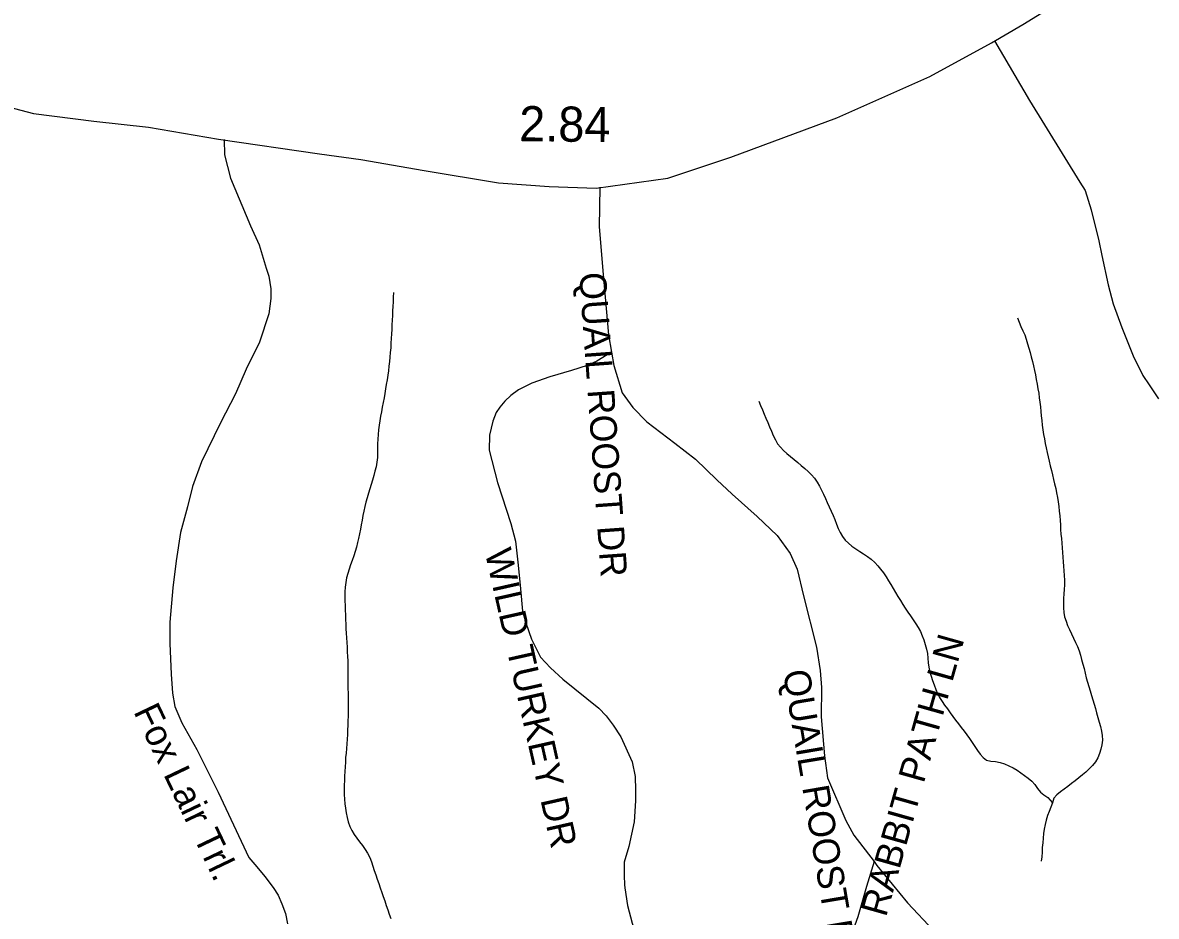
# Model space of a CAD drawing. Extents: x 1950930 to 2061844, y 904556 to 1017002.
# Drawn here: x 1965577 to 1969612, y 995083 to 998263 of the extents above; entities that cross this region are included whole.
import ezdxf

# ---------------------------------------------------------------- set-up
doc = ezdxf.new("R2010")
doc.units = 0
for name, color, linetype in [('Exist Hydrographic Misc Water Feature', 7, 'Continuous'), ('Exist Road Non-System Type 51', 7, 'Continuous'), ('Exist Road Non-System Type 51 Label', 7, 'Continuous'), ('Exist Road Primary US Structure Standard Bridge CELL', 7, 'Continuous'), ('Exist Road Secondary Type 51 Attributed', 7, 'Continuous')]:
    doc.layers.add(name, color=color, linetype=linetype)

msp = doc.modelspace()

# ---------------------------------------------------------------- linework, layer by layer
at = {"layer": 'Exist Hydrographic Misc Water Feature'}
for points in [[(1966896.5, 997302.7), (1966895.7, 997286.4), (1966895.1, 997269.9), (1966894.4, 997253.5), (1966893.6, 997237.2), (1966892.8, 997220.7), (1966892.2, 997204.4), (1966891.2, 997188), (1966890.5, 997171.6), (1966889.5, 997155.2), (1966888.5, 997138.8), (1966887.7, 997122.3), (1966886.7, 997106), (1966885.2, 997089.5), (1966883.8, 997073.2), (1966882.3, 997056.8), (1966880.3, 997040.4), (1966878.4, 997024.1), (1966876, 997008.5), (1966873.5, 996992.2), (1966871.1, 996975.8), (1966868.4, 996959.5), (1966865.9, 996943.1), (1966863.1, 996927.6), (1966859.8, 996911.2), (1966856.7, 996894.8), (1966853.4, 996878.5), (1966850.4, 996863.1), (1966847.9, 996846.7), (1966845.4, 996830.4), (1966843.6, 996814), (1966842.2, 996797.5), (1966840.9, 996781.2), (1966839.7, 996764.8), (1966839.3, 996748.4), (1966839.3, 996732), (1966839.1, 996715.5), (1966837.6, 996699.2), (1966834.4, 996682.9), (1966830.7, 996667.3), (1966826.4, 996651.9), (1966821.6, 996635.6), (1966816.9, 996620.1), (1966812, 996604.6), (1966807.3, 996588.3), (1966802.8, 996572.7), (1966798.7, 996557.2), (1966795, 996540.9), (1966791.3, 996524.5), (1966788, 996509), (1966784.9, 996492.7), (1966781.9, 996476.3), (1966778.8, 996460.9), (1966775.5, 996444.5), (1966772.2, 996428.1), (1966768.7, 996412.7), (1966764.6, 996396.4), (1966760.3, 996380.8), (1966755, 996365.3), (1966749.5, 996349), (1966744.1, 996333.5), (1966738.6, 996318), (1966733.7, 996302.6), (1966729.8, 996287.1), (1966726.5, 996270.8), (1966724.7, 996254.4), (1966723.6, 996238), (1966723.4, 996221.6), (1966723.8, 996205.2), (1966724.5, 996188.7), (1966725.1, 996172.3), (1966725.9, 996155.8), (1966726.3, 996139.4), (1966726.7, 996123), (1966727.5, 996106.6), (1966728.6, 996090.2), (1966729.6, 996073.7), (1966730.4, 996057.3), (1966731.2, 996040.9), (1966732, 996024.4), (1966733.1, 996008), (1966733.5, 995992.4), (1966734.1, 995976), (1966734.3, 995959.6), (1966734.3, 995943.2), (1966734.3, 995926.7), (1966734.3, 995910.4), (1966734.5, 995893.9), (1966734.7, 995877.6), (1966735.1, 995861.1), (1966735.1, 995844.7), (1966735.3, 995828.3), (1966734.9, 995811.9), (1966734.7, 995795.5), (1966734.3, 995779.1), (1966733.9, 995762.6), (1966733.3, 995746.2), (1966732.7, 995729.8), (1966731.8, 995713.4), (1966730.4, 995697.1)], [(1969117.4, 997212.4), (1969123.6, 997197.5), (1969129.9, 997181.7), (1969136.7, 997166.8), (1969143, 997152), (1969148.6, 997136.2), (1969153.3, 997120.5), (1969157.8, 997104.8), (1969162.3, 997089.1), (1969166.4, 997073.5), (1969170.3, 997057), (1969174.2, 997041.4), (1969177.7, 997025.7), (1969181.2, 997009.3), (1969184.5, 996993.6), (1969187.5, 996977.1), (1969190.4, 996960.6), (1969193.1, 996945), (1969195.1, 996928.5), (1969197.2, 996912.1), (1969198.8, 996895.6), (1969200.5, 996879.2), (1969201.9, 996863.6), (1969203.7, 996847.1), (1969205.6, 996830.7), (1969207.8, 996814.3), (1969210.1, 996797.8), (1969213, 996782.1), (1969216.2, 996765.6), (1969219.7, 996750), (1969223.4, 996733.5), (1969226.9, 996717.8), (1969230.4, 996702.2), (1969234.3, 996685.7), (1969238, 996670), (1969242.1, 996653.5), (1969246, 996637.8), (1969249.7, 996622.1), (1969253.6, 996605.6), (1969256.8, 996589.9), (1969259.9, 996573.5), (1969262.6, 996557.8), (1969264.6, 996541.4), (1969266.3, 996524.9), (1969267.7, 996508.5), (1969268.9, 996492.1), (1969270.2, 996475.6), (1969271, 996459.2), (1969272.2, 996442.8), (1969273.5, 996427.2), (1969274.9, 996410.7), (1969276.1, 996394.3), (1969277.8, 996377.8), (1969279, 996361.4), (1969280.2, 996345), (1969281.7, 996328.5), (1969282.7, 996312.1), (1969283.7, 996295.7), (1969284.5, 996279.3), (1969284.7, 996262.9), (1969283.9, 996246.5), (1969282.9, 996230.1), (1969281.7, 996213.7), (1969280.8, 996196.4), (1969280.8, 996180.9), (1969282.3, 996164.4), (1969285.1, 996148.8), (1969290.1, 996133.1), (1969295.8, 996118.2), (1969302.6, 996103.2), (1969310, 996088.4), (1969317.3, 996073.4), (1969324.3, 996057.7), (1969330.9, 996042.9), (1969336.4, 996027.9), (1969341.5, 996012.2), (1969345.8, 995996.5), (1969350.1, 995980.1), (1969354.2, 995964.4), (1969358.1, 995948.7), (1969362.2, 995932.2), (1969366.3, 995916.5), (1969371.1, 995900.9), (1969375.6, 995885.2), (1969380.3, 995869.5), (1969385.2, 995853.8), (1969389.9, 995838.1), (1969394.6, 995822.4), (1969399.2, 995806.7), (1969403.7, 995790.9), (1969408, 995774.5), (1969412.3, 995758.9), (1969416.2, 995742.3), (1969419.2, 995726.7), (1969420.1, 995710.3), (1969418, 995693.9), (1969414.5, 995677.6), (1969409.4, 995662.1), (1969402.8, 995646.6), (1969394.6, 995632.9)], [(1968197.1, 996915.6), (1968203.3, 996900.7), (1968209.4, 996884.9), (1968215.8, 996870), (1968222.2, 996855.2), (1968228.9, 996840.2), (1968235.3, 996824.5), (1968241.8, 996809.5), (1968248.4, 996793.9), (1968255.6, 996779), (1968263.8, 996764.8), (1968273.4, 996752.3), (1968284.3, 996740.5), (1968296.6, 996729.7), (1968309.3, 996718.8), (1968322.4, 996708.7), (1968335.3, 996698.5), (1968348.1, 996687.5), (1968360.2, 996676.7), (1968372.7, 996665.8), (1968384.6, 996654), (1968395, 996642.3), (1968404, 996628.2), (1968412.2, 996614.1), (1968419.8, 996600), (1968427, 996585), (1968433.6, 996570.1), (1968440.5, 996555.2), (1968447.3, 996540.3), (1968454.3, 996525.3), (1968461, 996509.7), (1968467, 996494.8), (1968472.9, 996479.1), (1968479.3, 996463.3), (1968486.1, 996448.3), (1968494.3, 996434.3), (1968503.9, 996421.8), (1968515.6, 996410.9), (1968528.3, 996400), (1968541.8, 996390.6), (1968555.8, 996381.3), (1968569.7, 996372.8), (1968583.7, 996363.6), (1968597, 996353.4), (1968609.3, 996342.4), (1968620.4, 996330.7), (1968630.4, 996318.2), (1968640.1, 996304.9), (1968649.5, 996291.6), (1968658.1, 996277.4), (1968666.9, 996263.3), (1968675.3, 996249.2), (1968683.5, 996235.1), (1968692.1, 996220.9), (1968700.5, 996206.8), (1968709.4, 996192.6), (1968718.2, 996179.4), (1968727.6, 996165.3), (1968737.2, 996151.9), (1968746.7, 996138.6), (1968755.5, 996124.5), (1968763.9, 996111.1), (1968771.9, 996096.3), (1968778.7, 996081.3), (1968784.4, 996066.4), (1968789.3, 996049.9), (1968793.4, 996034.2), (1968796.7, 996018.6), (1968798.4, 996002.2), (1968799, 995985.6), (1968801.4, 995969.2), (1968805.5, 995953.6), (1968809.8, 995937.9), (1968815, 995922.2), (1968820.5, 995906.5), (1968826.4, 995890.8), (1968833, 995875.8), (1968840.4, 995861.8), (1968848.8, 995847.6), (1968858.2, 995834.3), (1968868.1, 995821), (1968877.7, 995807.7), (1968887.5, 995794.3), (1968897.4, 995781), (1968907.4, 995767.7), (1968917.3, 995755.2), (1968927.5, 995741.8), (1968937.6, 995729.3), (1968947.2, 995716), (1968956.4, 995701.9), (1968965.5, 995687.7), (1968974.9, 995673.6), (1968984.5, 995660.2), (1968995.2, 995648.5), (1969006.7, 995638.4), (1969022.3, 995634.8), (1969039.7, 995633.6), (1969056.3, 995630.8), (1969071.7, 995625.6), (1969087.1, 995618.7)], [(1966730.4, 995697.1), (1966729.2, 995680.7), (1966727.7, 995664.3), (1966726.3, 995647.9), (1966725.3, 995631.5), (1966724.7, 995615.1), (1966723.8, 995598.8), (1966722.8, 995582.3), (1966722, 995566), (1966721.6, 995549.6), (1966721.2, 995533.2), (1966721.4, 995516.8), (1966722.2, 995500.4), (1966723.8, 995483.9), (1966725.5, 995467.5), (1966727.9, 995451), (1966731.4, 995434.5), (1966735.5, 995418.9), (1966741.3, 995403.1), (1966748.2, 995389), (1966756.6, 995374.9), (1966766.1, 995361.6), (1966775.7, 995348.2), (1966785.8, 995334.9), (1966795.2, 995321.6), (1966804, 995307.4), (1966811.8, 995292.6), (1966818, 995277.6), (1966823.3, 995261.9), (1966828.4, 995246.2), (1966833.3, 995230.5), (1966838.9, 995215.7), (1966844.2, 995200), (1966849.5, 995184.3), (1966854.9, 995168.5), (1966860.4, 995153.6), (1966865.5, 995138), (1966871.1, 995122.3), (1966876, 995106.6), (1966880.9, 995090.9), (1966886.7, 995075.9)], [(1969087.1, 995618.7), (1969101.8, 995611.8), (1969115.8, 995603.3), (1969129.5, 995594.1), (1969142.6, 995584.8), (1969155.6, 995574.6), (1969168.1, 995563.6), (1969179.7, 995552), (1969189.2, 995538.6), (1969198.8, 995525.3), (1969211.7, 995515.2), (1969225.1, 995505.9), (1969242.1, 995487.5)], [(1969394.6, 995632.9), (1969384.2, 995619.9), (1969372.9, 995607.8), (1969361, 995596.7), (1969348.7, 995586.2), (1969336, 995575.8), (1969322.7, 995565.4), (1969310, 995555.8), (1969296.8, 995545.4), (1969283.7, 995535.9), (1969270, 995526.3), (1969257.1, 995516), (1969246.6, 995503.8), (1969242.1, 995487.5)], [(1969242.1, 995487.5), (1969235.9, 995472.1), (1969229.8, 995456.5), (1969224.2, 995441.9), (1969219.7, 995425.6), (1969215.8, 995410.1), (1969212.8, 995393.8), (1969210.3, 995377.4), (1969208.7, 995361), (1969207.2, 995344.7), (1969205.8, 995328.2), (1969204.8, 995311.8), (1969203.5, 995295.4), (1969202.3, 995279.1)]]:
    msp.add_lwpolyline(points, dxfattribs=at)
at = {"layer": 'Exist Road Non-System Type 51'}
for points in [[(1969035.5, 998198.6), (1969159.9, 997985.6), (1969339.8, 997694.8), (1969358.2, 997666.2), (1969380.1, 997597.2), (1969407, 997486.3), (1969417.1, 997434.2), (1969439.8, 997329.9), (1969458.2, 997262.7), (1969488.5, 997178.7), (1969528.9, 997077.8), (1969564.1, 997007.2), (1969586.6, 996973.8), (1969619.6, 996924.8)], [(1966293.6, 997847.2), (1966294.6, 997792.4), (1966316.1, 997709.8), (1966387.1, 997539.5), (1966418.5, 997471.8), (1966443.4, 997389.1), (1966453.2, 997360.9), (1966459.9, 997316.3), (1966459.9, 997281.6), (1966453.2, 997227.1), (1966420.2, 997126.2), (1966372.2, 997030.4), (1966334.2, 996942.8), (1966280.5, 996839.4), (1966212.8, 996700.6), (1966181.4, 996612.9), (1966163.1, 996540.2), (1966139.1, 996448.4), (1966122.6, 996347.6), (1966111.1, 996251.8), (1966101.1, 996129.4), (1966101.1, 996053.4), (1966105.2, 995945.1), (1966110.2, 995877.3), (1966118.5, 995829.4), (1966143.4, 995771.5), (1966196.2, 995677.2), (1966272.2, 995525.2), (1966382.2, 995292.9), (1966410.2, 995259.9), (1966438.4, 995225.1), (1966468.1, 995185.5), (1966486.4, 995159), (1966499.5, 995127.6), (1966512.8, 995092.9), (1966519.4, 995056.5)], [(1967630.8, 997677.9), (1967628.1, 997535.9), (1967642.9, 997367.2), (1967661.8, 997152.3), (1967672.5, 997090.2)], [(1967672.5, 997090.2), (1967620.6, 997058.8), (1967586, 997042.7), (1967530.4, 997025.4), (1967452.5, 997003.1), (1967389.4, 996979.6), (1967341.1, 996956.1), (1967314, 996936.3), (1967293, 996916.6), (1967275.6, 996894.3), (1967262, 996875.8), (1967249.6, 996844.9), (1967238.5, 996795.4), (1967237.4, 996742.2), (1967267, 996627.2), (1967314, 996481.4), (1967330.6, 996417.7), (1967340.5, 996332.4), (1967349.2, 996248.3), (1967355.4, 996169.2), (1967367.8, 996127.2), (1967388.1, 996069.7), (1967420.2, 996005.4), (1967454.9, 995967.1), (1967499.4, 995927.5), (1967628, 995823.7), (1967654, 995796.4), (1967678.6, 995763.1), (1967705.9, 995722.3), (1967746, 995632.6), (1967757.2, 995580.8), (1967758.4, 995532.5), (1967758.4, 995494.2), (1967753.5, 995420), (1967733.8, 995332.2), (1967717, 995276), (1967717, 995229), (1967718.9, 995195.8)], [(1967672.5, 997090.2), (1967680.8, 997042.7), (1967710.2, 996945.8), (1967748.2, 996893.1), (1967798.8, 996842.5), (1967897.9, 996766.6), (1967971.6, 996709.7), (1968047.5, 996635.9), (1968102.2, 996585.4), (1968190.8, 996505.2), (1968262.5, 996437.8), (1968307.8, 996373.6), (1968333.1, 996318.8), (1968356.2, 996223.9), (1968402.6, 996040.6), (1968415.2, 995958.3), (1968419.5, 995897.2), (1968418.4, 995792.9), (1968431.1, 995653.8), (1968441.6, 995575.8), (1968506.5, 995423.7), (1968535.4, 995372), (1968607, 995277.8)], [(1968607, 995277.8), (1968580.1, 995188.9), (1968549.5, 995081.3), (1968522, 995005.9), (1968504.2, 994935.4), (1968503.2, 994910.2)], [(1968607, 995277.8), (1968617.1, 995264.4), (1968726.4, 995130.8), (1968819.5, 995031.3), (1968846.2, 994993.2), (1968869.6, 994954.4), (1968895.6, 994904.2), (1968928, 994852.4), (1968981.4, 994782.8), (1969027.5, 994711.6), (1969083.4, 994608.8), (1969116.5, 994518.2), (1969139.1, 994463.1), (1969157.8, 994422.7), (1969167.5, 994374.1)], [(1967718.9, 995195.8), (1967719.5, 995184.5), (1967729.4, 995121.4), (1967746.6, 995058.4), (1967771.4, 994989.1), (1967853.6, 994732.6), (1967935.9, 994483.5), (1967983.5, 994382.3), (1968016.5, 994325.9), (1968027.4, 994305.9), (1968033.8, 994278.2), (1968040.9, 994243.8), (1968046.1, 994215.5), (1968051.4, 994189.9), (1968055.9, 994154.6), (1968059.4, 994117.5)]]:
    msp.add_lwpolyline(points, dxfattribs=at)
at = {"layer": 'Exist Road Secondary Type 51 Attributed'}
msp.add_lwpolyline([(1965366.2, 998004.3), (1965615.9, 997939.6), (1965830.2, 997912.7), (1966024.3, 997890.7), (1966274.1, 997848.5), (1966632.8, 997796.7), (1966779.8, 997775.7), (1967005.5, 997736.3), (1967270.9, 997693.2), (1967450.4, 997679.6), (1967617.5, 997674.5), (1967873.2, 997710), (1968097.6, 997784.3), (1968474, 997924.5), (1968805, 998071.6), (1969025.1, 998191.6), (1969136.2, 998255.9), (1969563.4, 998519)], dxfattribs=at)

# ---------------------------------------------------------------- texts
at = {"layer": 'Exist Road Non-System Type 51 Label'}
for s, rotation, p in [('  QUAIL ROOST DR', 274.0856, (1967552.2, 997442)), ('  WILD TURKEY DR', 282.6536, (1967205.7, 996448.9)), ('  RABBIT PATH LN', 74.2488, (1968630.1, 995009.7)), ('  QUAIL ROOST DR', 279.5349, (1968270.3, 996023)), ('Fox Lair Trl.', 295.5288, (1965969.9, 995811.9))]:
    msp.add_text(s, height=95, rotation=rotation, dxfattribs=at).set_placement(p)
at = {"layer": 'Exist Road Primary US Structure Standard Bridge CELL'}
msp.add_text('2.84', height=125, rotation=359.3549, dxfattribs=at).set_placement((1967343.1, 997841.3))

doc.saveas('drawing.dxf')
